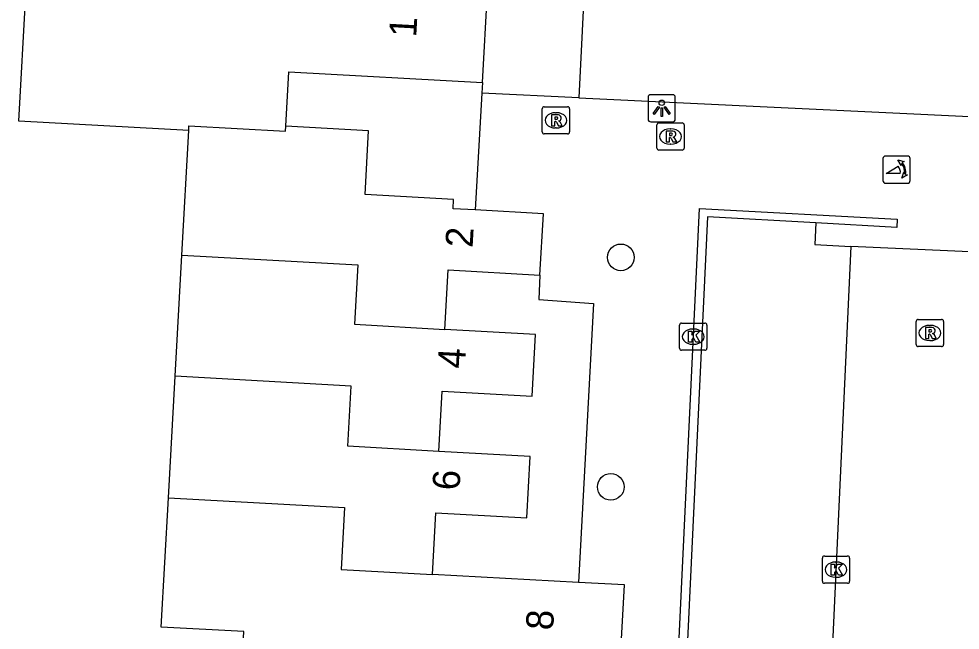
# Model space of a CAD drawing. Extents: x 162990 to 165007, y 383433 to 384336.
# Drawn here: x 164679.7 to 164714.21, y 383776.14 to 383798.57 of the extents above; entities that cross this region are included whole.
import ezdxf

# ---------------------------------------------------------------- set-up
doc = ezdxf.new("R2010")
doc.units = 0
for name, color, linetype in [('IMGEO_Boom', 7, 'Continuous'), ('IMGEO_Kolk', 7, 'Continuous'), ('IMGEO_Lichtpunt', 7, 'Continuous'), ('IMGEO_Muur', 7, 'Continuous'), ('IMGEO_Pand', 7, 'Continuous'), ('IMGEO_Pand_nummerreeks', 7, 'Continuous'), ('IMGEO_Poller', 7, 'Continuous'), ('IMGEO_Rijbaan_lokaal_open', 7, 'Continuous'), ('IMGEO_Rioolput', 7, 'Continuous'), ('IMGEO_Voetpad_open', 7, 'Continuous')]:
    doc.layers.add(name, color=color, linetype=linetype)

msp = doc.modelspace()

# ---------------------------------------------------------------- linework, layer by layer
at = {"layer": 'IMGEO_Boom'}
for centre in [(164701.77, 383789.822), (164701.401, 383781.401)]:
    msp.add_circle(centre, 0.489, dxfattribs=at)
at = {"layer": 'IMGEO_Kolk'}
for p, q in [((164703.999, 383787.412), (164704.851, 383787.412)), ((164703.924, 383786.486), (164703.924, 383787.338)), ((164704.412, 383787.192), (164704.437, 383787.192)), ((164704.925, 383787.338), (164704.925, 383786.486)), ((164704.851, 383786.412), (164703.999, 383786.412)), ((164704.435, 383786.632), (164704.41, 383786.632)), ((164709.157, 383777.939), (164709.157, 383778.791)), ((164709.232, 383778.865), (164710.084, 383778.865)), ((164710.158, 383778.791), (164710.158, 383777.939)), ((164709.645, 383778.645), (164709.67, 383778.645)), ((164710.084, 383777.865), (164709.232, 383777.865)), ((164709.668, 383778.085), (164709.643, 383778.085))]:
    msp.add_line(p, q, dxfattribs=at)
for points in [[(164703.999, 383787.412), (164704.851, 383787.412)], [(164703.924, 383786.486), (164703.924, 383787.338)], [(164704.245, 383787.112), (164704.368, 383787.112), (164704.368, 383786.961), (164704.498, 383787.112), (164704.662, 383787.112), (164704.516, 383786.961), (164704.669, 383786.712), (164704.517, 383786.712), (164704.432, 383786.876), (164704.368, 383786.809), (164704.368, 383786.712), (164704.245, 383786.712), (164704.245, 383787.112)], [(164704.925, 383787.338), (164704.925, 383786.486)], [(164704.851, 383786.412), (164703.999, 383786.412)], [(164709.157, 383777.939), (164709.157, 383778.791)], [(164709.232, 383778.865), (164710.084, 383778.865)], [(164710.158, 383778.791), (164710.158, 383777.939)], [(164709.478, 383778.565), (164709.601, 383778.565), (164709.601, 383778.414), (164709.731, 383778.565), (164709.895, 383778.565), (164709.749, 383778.414), (164709.902, 383778.165), (164709.75, 383778.165), (164709.665, 383778.329), (164709.601, 383778.262), (164709.601, 383778.165), (164709.478, 383778.165), (164709.478, 383778.565)], [(164710.084, 383777.865), (164709.232, 383777.865)]]:
    msp.add_lwpolyline(points, dxfattribs=at)
for centre, start, end in [((164704.001, 383787.336), 91.552, 178.448), ((164704.001, 383787.336), 91.552, 178.448), ((164704.849, 383787.336), 1.552, 88.448), ((164704.849, 383787.336), 1.552, 88.448), ((164704.001, 383786.488), 181.552, 268.448), ((164704.001, 383786.488), 181.552, 268.448), ((164704.849, 383786.488), 271.552, 358.448), ((164704.849, 383786.488), 271.552, 358.448), ((164709.234, 383778.789), 91.552, 178.448), ((164709.234, 383778.789), 91.552, 178.448), ((164710.082, 383778.789), 1.552, 88.448), ((164710.082, 383778.789), 1.552, 88.448), ((164709.234, 383777.941), 181.552, 268.448), ((164709.234, 383777.941), 181.552, 268.448), ((164710.082, 383777.941), 271.552, 358.448), ((164710.082, 383777.941), 271.552, 358.448)]:
    msp.add_arc(centre, 0.0765, start, end, dxfattribs=at)
for centre, major_axis, ratio, start_param, end_param in [((164704.411, 383786.912), (-0.387, 0.002), 0.722429, 4.712389, 7.853982), ((164704.436, 383786.912), (-0.39, 0.002), 0.717154, 1.570796, 4.712389), ((164709.644, 383778.365), (-0.387, 0.002), 0.722429, 4.712389, 7.853982), ((164709.669, 383778.365), (-0.39, 0.002), 0.717154, 1.570796, 4.712389)]:
    msp.add_ellipse(centre, major_axis=major_axis, ratio=ratio, start_param=start_param, end_param=end_param, dxfattribs=at)
at = {"layer": 'IMGEO_Lichtpunt'}
for p, q in [((164702.771, 383795.694), (164702.771, 383794.887)), ((164702.771, 383795.694), (164702.771, 383794.887)), ((164703.673, 383795.789), (164702.865, 383795.789)), ((164703.673, 383795.789), (164702.865, 383795.789)), ((164703.767, 383794.887), (164703.767, 383795.694)), ((164703.767, 383794.887), (164703.767, 383795.694)), ((164702.865, 383794.793), (164703.673, 383794.793)), ((164702.865, 383794.793), (164703.673, 383794.793))]:
    msp.add_line(p, q, dxfattribs=at)
for points in [[(164703.145, 383795.358), (164703.184, 383795.33), (164702.996, 383795.068), (164702.958, 383795.095), (164703.145, 383795.358)], [(164703.357, 383795.33), (164703.395, 383795.357), (164703.582, 383795.095), (164703.543, 383795.067), (164703.357, 383795.33)], [(164703.247, 383795.31), (164703.294, 383795.31), (164703.294, 383794.988), (164703.247, 383794.988), (164703.247, 383795.31)]]:
    msp.add_lwpolyline(points, dxfattribs=at)
msp.add_circle((164703.27, 383795.492), 0.0994, dxfattribs=at)
for centre, start, end in [((164702.865, 383795.694), 90, 180), ((164702.865, 383795.694), 90, 180), ((164703.673, 383795.694), 0, 90), ((164703.673, 383795.694), 0, 90), ((164702.865, 383794.887), 180, 270), ((164702.865, 383794.887), 180, 270), ((164703.673, 383794.887), 270, 0), ((164703.673, 383794.887), 270, 360)]:
    msp.add_arc(centre, 0.0946, start, end, dxfattribs=at)
at = {"layer": 'IMGEO_Muur'}
for points in [[(164703.193, 383754.635), (164702.912, 383754.65), (164704.657, 383791.619), (164711.896, 383791.22), (164711.89, 383790.918), (164708.92, 383791.082)], [(164708.92, 383791.082), (164704.943, 383791.302), (164703.458, 383759.722), (164708.785, 383759.453)]]:
    msp.add_lwpolyline(points, dxfattribs=at)
at = {"layer": 'IMGEO_Pand'}
for points in [[(164696.701, 383796.233), (164696.886, 383799.572)], [(164685.932, 383794.473), (164679.703, 383794.817), (164679.96, 383799.478)], [(164689.486, 383794.632), (164689.597, 383796.626), (164696.701, 383796.233)], [(164685.679, 383789.898), (164685.932, 383794.473)], [(164685.932, 383794.473), (164685.94, 383794.649), (164689.475, 383794.456), (164689.486, 383794.632)], [(164696.435, 383791.562), (164695.619, 383791.607), (164695.638, 383791.945), (164692.393, 383792.124), (164692.522, 383794.465), (164689.486, 383794.632)], [(164698.806, 383789.174), (164698.93, 383791.424), (164696.435, 383791.562)], [(164685.434, 383785.46), (164685.679, 383789.898)], [(164685.679, 383789.898), (164692.133, 383789.542), (164692.013, 383787.365), (164695.325, 383787.18)], [(164695.325, 383787.18), (164695.446, 383789.36), (164698.806, 383789.174)], [(164695.103, 383782.705), (164695.225, 383784.908), (164698.52, 383784.726), (164698.645, 383786.995), (164695.325, 383787.18)], [(164685.188, 383780.999), (164685.434, 383785.46)], [(164695.103, 383782.705), (164691.766, 383782.89), (164691.888, 383785.097), (164685.434, 383785.46)], [(164694.864, 383778.192), (164694.989, 383780.454), (164698.327, 383780.27), (164698.451, 383782.518), (164695.103, 383782.705)], [(164687.851, 383774.224), (164687.954, 383776.093), (164684.926, 383776.26), (164685.188, 383780.999)], [(164685.188, 383780.999), (164691.642, 383780.641), (164691.517, 383778.373), (164694.864, 383778.192)], [(164700.218, 383777.897), (164694.864, 383778.192)], [(164701.731, 383774.713), (164701.901, 383777.804), (164700.218, 383777.897)]]:
    msp.add_lwpolyline(points, dxfattribs=at)
at = {"layer": 'IMGEO_Poller'}
for p, q in [((164711.379, 383793.442), (164711.379, 383792.635)), ((164711.379, 383793.442), (164711.379, 383792.635)), ((164712.281, 383793.537), (164711.473, 383793.537)), ((164712.281, 383793.537), (164711.473, 383793.537)), ((164712.375, 383792.635), (164712.375, 383793.442)), ((164712.375, 383792.635), (164712.375, 383793.442)), ((164711.473, 383792.54), (164712.281, 383792.54)), ((164711.473, 383792.54), (164712.281, 383792.54))]:
    msp.add_line(p, q, dxfattribs=at)
for points in [[(164712.058, 383793.266), (164712.046, 383793.193), (164711.921, 383793.398)], [(164711.921, 383793.398), (164712.152, 383793.332), (164712.081, 383793.3)], [(164712.014, 383792.893), (164711.501, 383792.893), (164711.931, 383793.168)], [(164712.074, 383792.721), (164712.14, 383792.952), (164712.17, 383792.884)], [(164712.206, 383792.857), (164712.278, 383792.846), (164712.074, 383792.721)]]:
    msp.add_lwpolyline(points, dxfattribs=at)
for centre, radius, start, end in [((164711.473, 383793.442), 0.0946, 90, 180), ((164711.473, 383793.442), 0.0946, 90, 180), ((164711.7, 383792.953), 0.516, 349.3569, 42.2912), ((164712.281, 383793.442), 0.0946, 0, 90), ((164712.281, 383793.442), 0.0946, 0, 90), ((164711.686, 383792.943), 0.332, 351.3247, 42.4854), ((164711.7, 383792.953), 0.476, 351.7527, 41.1691), ((164711.473, 383792.635), 0.0946, 180, 270), ((164711.473, 383792.635), 0.0946, 180, 270), ((164712.281, 383792.635), 0.0946, 270, 0), ((164712.281, 383792.635), 0.0946, 270, 0)]:
    msp.add_arc(centre, radius, start, end, dxfattribs=at)
at = {"layer": 'IMGEO_Rijbaan_lokaal_open'}
for points in [[(164710.199, 383790.225), (164708.785, 383759.453)], [(164714.831, 383790.013), (164710.199, 383790.225)]]:
    msp.add_lwpolyline(points, dxfattribs=at)
at = {"layer": 'IMGEO_Rioolput'}
for p, q in [((164698.966, 383795.348), (164699.818, 383795.348)), ((164698.891, 383794.422), (164698.891, 383795.274)), ((164699.379, 383795.128), (164699.404, 383795.128)), ((164699.892, 383795.274), (164699.892, 383794.422)), ((164703.091, 383793.83), (164703.091, 383794.682)), ((164703.166, 383794.756), (164704.018, 383794.756)), ((164704.092, 383794.682), (164704.092, 383793.83)), ((164699.818, 383794.348), (164698.966, 383794.348)), ((164699.402, 383794.568), (164699.377, 383794.568)), ((164703.579, 383794.536), (164703.604, 383794.536)), ((164703.602, 383793.976), (164703.577, 383793.976)), ((164704.018, 383793.756), (164703.166, 383793.756)), ((164712.599, 383786.621), (164712.599, 383787.473)), ((164712.674, 383787.547), (164713.526, 383787.547)), ((164713.6, 383787.473), (164713.6, 383786.621)), ((164713.087, 383787.327), (164713.112, 383787.327)), ((164713.11, 383786.767), (164713.085, 383786.767)), ((164713.526, 383786.547), (164712.674, 383786.547))]:
    msp.add_line(p, q, dxfattribs=at)
for points in [[(164698.966, 383795.348), (164699.818, 383795.348)], [(164698.891, 383794.422), (164698.891, 383795.274)], [(164699.48, 383795.046), (164699.228, 383795.048), (164699.228, 383794.648)], [(164699.892, 383795.274), (164699.892, 383794.422)], [(164699.228, 383794.648), (164699.352, 383794.648), (164699.352, 383794.81), (164699.363, 383794.81)], [(164699.406, 383794.967), (164699.352, 383794.967), (164699.352, 383794.886)], [(164699.352, 383794.886), (164699.404, 383794.886)], [(164699.41, 383794.781), (164699.481, 383794.648), (164699.621, 383794.648), (164699.556, 383794.774)], [(164703.091, 383793.83), (164703.091, 383794.682)], [(164703.166, 383794.756), (164704.018, 383794.756)], [(164704.092, 383794.682), (164704.092, 383793.83)], [(164699.818, 383794.348), (164698.966, 383794.348)], [(164703.68, 383794.454), (164703.428, 383794.456), (164703.428, 383794.056)], [(164703.606, 383794.375), (164703.552, 383794.375), (164703.552, 383794.294)], [(164703.428, 383794.056), (164703.552, 383794.056), (164703.552, 383794.218), (164703.563, 383794.218)], [(164703.552, 383794.294), (164703.604, 383794.294)], [(164703.61, 383794.189), (164703.681, 383794.056), (164703.821, 383794.056), (164703.756, 383794.182)], [(164704.018, 383793.756), (164703.166, 383793.756)], [(164712.599, 383786.621), (164712.599, 383787.473)], [(164712.674, 383787.547), (164713.526, 383787.547)], [(164713.6, 383787.473), (164713.6, 383786.621)], [(164713.188, 383787.245), (164712.936, 383787.247), (164712.936, 383786.847)], [(164713.114, 383787.166), (164713.06, 383787.166), (164713.06, 383787.085)], [(164713.06, 383787.085), (164713.112, 383787.085)], [(164712.936, 383786.847), (164713.06, 383786.847), (164713.06, 383787.009), (164713.071, 383787.009)], [(164713.118, 383786.98), (164713.189, 383786.847), (164713.329, 383786.847), (164713.264, 383786.973)], [(164713.526, 383786.547), (164712.674, 383786.547)]]:
    msp.add_lwpolyline(points, dxfattribs=at)
for centre, radius, start, end in [((164698.968, 383795.272), 0.0765, 91.552, 178.448), ((164698.968, 383795.272), 0.0765, 91.552, 178.448), ((164699.816, 383795.272), 0.0765, 1.552, 88.448), ((164699.816, 383795.272), 0.0765, 1.552, 88.448), ((164699.479, 383794.936), 0.109, 350.3612, 89.416), ((164699.362, 383794.757), 0.0533, 26.0293, 88.6989), ((164699.388, 383795.075), 0.19, 274.7715, 282.9687), ((164699.412, 383794.871), 0.0964, 77.0061, 93.1865), ((164699.426, 383794.928), 0.0378, 276.6634, 79.6772), ((164699.477, 383794.936), 0.112, 277.5842, 350.9817), ((164699.461, 383794.721), 0.108, 29.5134, 73.7905), ((164703.168, 383794.68), 0.0765, 91.552, 178.448), ((164703.168, 383794.68), 0.0765, 91.552, 178.448), ((164704.016, 383794.68), 0.0765, 1.552, 88.448), ((164704.016, 383794.68), 0.0765, 1.552, 88.448), ((164698.968, 383794.424), 0.0765, 181.552, 268.448), ((164698.968, 383794.424), 0.0765, 181.552, 268.448), ((164699.816, 383794.424), 0.0765, 271.552, 358.448), ((164699.816, 383794.424), 0.0765, 271.552, 358.448), ((164703.612, 383794.279), 0.0964, 77.0061, 93.1865), ((164703.626, 383794.336), 0.0378, 276.6634, 79.6772), ((164703.679, 383794.344), 0.109, 350.3612, 89.416), ((164703.677, 383794.344), 0.112, 277.5842, 350.9817), ((164703.562, 383794.165), 0.0533, 26.0293, 88.6989), ((164703.588, 383794.483), 0.19, 274.7715, 282.9687), ((164703.661, 383794.129), 0.108, 29.5134, 73.7905), ((164703.168, 383793.832), 0.0765, 181.552, 268.448), ((164703.168, 383793.832), 0.0765, 181.552, 268.448), ((164704.016, 383793.832), 0.0765, 271.552, 358.448), ((164704.016, 383793.832), 0.0765, 271.552, 358.448), ((164712.676, 383787.471), 0.0765, 91.552, 178.448), ((164712.676, 383787.471), 0.0765, 91.552, 178.448), ((164713.524, 383787.471), 0.0765, 1.552, 88.448), ((164713.524, 383787.471), 0.0765, 1.552, 88.448), ((164713.096, 383787.274), 0.19, 274.7715, 282.9687), ((164713.12, 383787.07), 0.0964, 77.0061, 93.1865), ((164713.134, 383787.127), 0.0378, 276.6634, 79.6772), ((164713.187, 383787.135), 0.109, 350.3612, 89.416), ((164713.185, 383787.135), 0.112, 277.5842, 350.9817), ((164713.07, 383786.956), 0.0533, 26.0293, 88.6989), ((164713.169, 383786.92), 0.108, 29.5134, 73.7905), ((164712.676, 383786.623), 0.0765, 181.552, 268.448), ((164712.676, 383786.623), 0.0765, 181.552, 268.448), ((164713.524, 383786.623), 0.0765, 271.552, 358.448), ((164713.524, 383786.623), 0.0765, 271.552, 358.448)]:
    msp.add_arc(centre, radius, start, end, dxfattribs=at)
for centre, major_axis, ratio, start_param, end_param in [((164699.378, 383794.848), (-0.387, 0.002), 0.722429, 4.712389, 7.853982), ((164699.403, 383794.848), (-0.39, 0.002), 0.717154, 1.570796, 4.712389), ((164703.578, 383794.256), (-0.387, 0.002), 0.722429, 4.712389, 7.853982), ((164703.603, 383794.256), (-0.39, 0.002), 0.717154, 1.570796, 4.712389), ((164713.086, 383787.047), (-0.387, 0.002), 0.722429, 4.712389, 7.853982), ((164713.111, 383787.047), (-0.39, 0.002), 0.717154, 1.570796, 4.712389)]:
    msp.add_ellipse(centre, major_axis=major_axis, ratio=ratio, start_param=start_param, end_param=end_param, dxfattribs=at)
at = {"layer": 'IMGEO_Voetpad_open'}
for points in [[(164700.719, 383805.515), (164700.236, 383795.672)], [(164696.701, 383796.233), (164696.679, 383795.843)], [(164696.679, 383795.843), (164696.435, 383791.562)], [(164700.236, 383795.672), (164696.679, 383795.843)], [(164700.236, 383795.672), (164715.068, 383794.96)], [(164708.92, 383791.082), (164708.888, 383790.287), (164710.199, 383790.225)], [(164698.806, 383789.174), (164698.759, 383788.274), (164700.77, 383788.133), (164700.218, 383777.897)]]:
    msp.add_lwpolyline(points, dxfattribs=at)

# ---------------------------------------------------------------- texts
at = {"layer": 'IMGEO_Pand_nummerreeks'}
for s, rotation, p in [('1', 86.8287, (164694.269, 383797.881)), ('2', 86.8456, (164696.336, 383790.161)), ('4', 86.8467, (164696.051, 383785.724)), ('6', 86.8428, (164695.857, 383781.258)), ('8', 86.852, (164699.285, 383776.126))]:
    msp.add_text(s, height=1, rotation=rotation, dxfattribs=at).set_placement(p)

doc.saveas('drawing.dxf')
